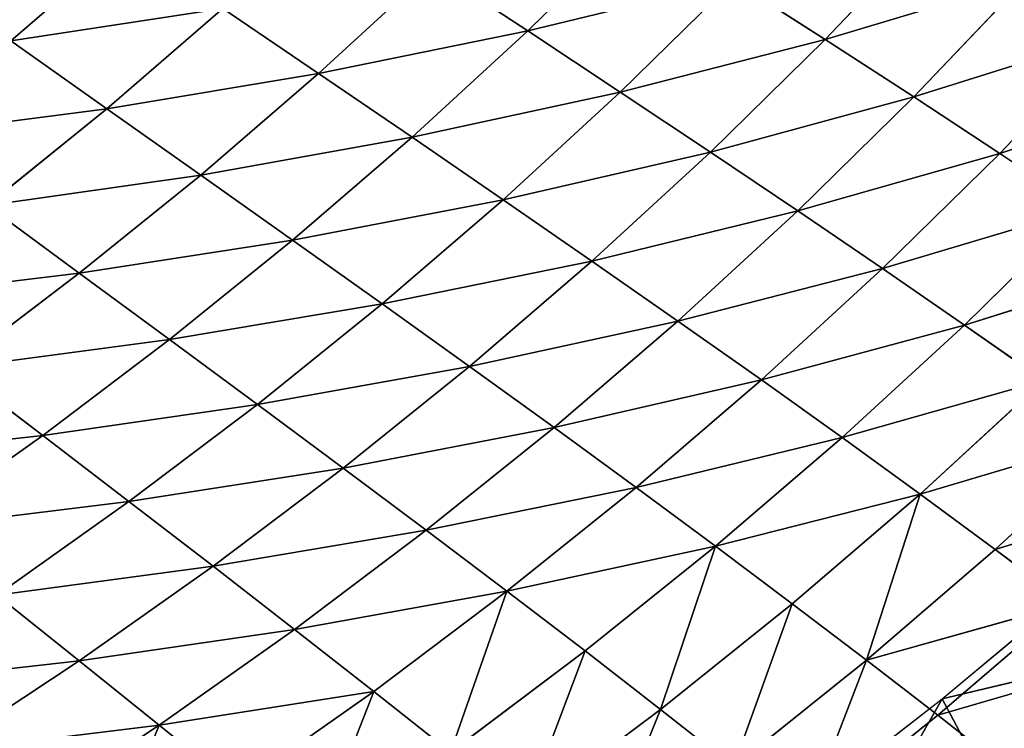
# Model space of a CAD drawing. Extents: x 0 to 500, y 0 to 390.
# Tile 708 of 1056: x 404 to 431, y 63 to 82. Entities that reach past the tile are written whole.
import ezdxf

# ---------------------------------------------------------------- set-up
doc = ezdxf.new("R2010")
doc.units = 0
doc.header["$LTSCALE"] = 25.4
doc.layers.get('0').update_dxf_attribs({"linetype": 'CONTINUOUS'})

# ---------------------------------------------------------------- blocks, each defined once
blk = doc.blocks.new('ATLANTA505_-_S_STL')
at = {"color": 0}
for p, q in [((430.843, 93.219, 328.321), (428.997, 89.698, 326.867)), ((430.843, 93.219, 328.321), (428.997, 89.698, 326.867)), ((434.353, 93.15, 325.304), (428.997, 89.698, 326.867)), ((434.353, 93.15, 325.304), (428.997, 89.698, 326.867)), ((428.997, 89.698, 326.867), (425.401, 89.777, 329.753)), ((428.997, 89.698, 326.867), (425.401, 89.777, 329.753)), ((428.997, 89.698, 326.867), (427.081, 86.266, 325.385)), ((428.997, 89.698, 326.867), (427.081, 86.266, 325.385)), ((432.48, 89.621, 323.875), (427.081, 86.266, 325.385)), ((432.48, 89.621, 323.875), (427.081, 86.266, 325.385)), ((432.48, 89.621, 323.875), (428.997, 89.698, 326.867)), ((432.48, 89.621, 323.875), (428.997, 89.698, 326.867)), ((432.48, 89.621, 323.875), (430.536, 86.183, 322.418)), ((432.48, 89.621, 323.875), (430.536, 86.183, 322.418)), ((435.85, 89.548, 320.775), (430.536, 86.183, 322.418)), ((435.85, 89.548, 320.775), (430.536, 86.183, 322.418)), ((423.515, 86.352, 328.247), (421.56, 83.02, 326.71)), ((423.515, 86.352, 328.247), (421.56, 83.02, 326.71)), ((423.515, 86.352, 328.247), (427.081, 86.266, 325.385)), ((423.515, 86.352, 328.247), (427.081, 86.266, 325.385)), ((427.081, 86.266, 325.385), (425.094, 82.928, 323.873)), ((427.081, 86.266, 325.385), (425.094, 82.928, 323.873)), ((427.081, 86.266, 325.385), (430.536, 86.183, 322.418)), ((427.081, 86.266, 325.385), (430.536, 86.183, 322.418)), ((430.536, 86.183, 322.418), (428.519, 82.839, 320.932)), ((430.536, 86.183, 322.418), (428.519, 82.839, 320.932)), ((433.878, 86.103, 319.344), (428.519, 82.839, 320.932)), ((433.878, 86.103, 319.344), (428.519, 82.839, 320.932)), ((430.536, 86.183, 322.418), (433.878, 86.103, 319.344)), ((430.536, 86.183, 322.418), (433.878, 86.103, 319.344)), ((421.56, 83.02, 326.71), (417.917, 83.116, 329.446)), ((421.56, 83.02, 326.71), (417.917, 83.116, 329.446)), ((421.56, 83.02, 326.71), (419.536, 79.786, 325.141)), ((421.56, 83.02, 326.71), (419.536, 79.786, 325.141)), ((425.094, 82.928, 323.873), (421.56, 83.02, 326.71)), ((425.094, 82.928, 323.873), (421.56, 83.02, 326.71)), ((425.094, 82.928, 323.873), (423.036, 79.689, 322.329)), ((425.094, 82.928, 323.873), (423.036, 79.689, 322.329)), ((428.519, 82.839, 320.932), (425.094, 82.928, 323.873)), ((428.519, 82.839, 320.932), (425.094, 82.928, 323.873)), ((428.519, 82.839, 320.932), (426.428, 79.596, 319.416)), ((428.519, 82.839, 320.932), (426.428, 79.596, 319.416)), ((431.832, 82.755, 317.886), (428.519, 82.839, 320.932)), ((431.832, 82.755, 317.886), (428.519, 82.839, 320.932)), ((431.832, 82.755, 317.886), (429.71, 79.507, 316.399)), ((431.832, 82.755, 317.886), (429.71, 79.507, 316.399)), ((435.033, 82.675, 314.735), (429.71, 79.507, 316.399)), ((435.033, 82.675, 314.735), (429.71, 79.507, 316.399)), ((415.929, 79.887, 327.853), (413.873, 76.761, 326.226)), ((415.929, 79.887, 327.853), (413.873, 76.761, 326.226)), ((415.929, 79.887, 327.853), (419.536, 79.786, 325.141)), ((415.929, 79.887, 327.853), (419.536, 79.786, 325.141)), ((419.536, 79.786, 325.141), (417.443, 76.655, 323.54)), ((419.536, 79.786, 325.141), (417.443, 76.655, 323.54)), ((419.536, 79.786, 325.141), (423.036, 79.689, 322.329)), ((419.536, 79.786, 325.141), (423.036, 79.689, 322.329)), ((423.036, 79.689, 322.329), (420.907, 76.553, 320.754)), ((423.036, 79.689, 322.329), (420.907, 76.553, 320.754)), ((423.036, 79.689, 322.329), (426.428, 79.596, 319.416)), ((423.036, 79.689, 322.329), (426.428, 79.596, 319.416)), ((426.428, 79.596, 319.416), (424.264, 76.457, 317.869)), ((426.428, 79.596, 319.416), (424.264, 76.457, 317.869)), ((426.428, 79.596, 319.416), (429.71, 79.507, 316.399)), ((426.428, 79.596, 319.416), (429.71, 79.507, 316.399)), ((429.71, 79.507, 316.399), (427.514, 76.365, 314.883)), ((429.71, 79.507, 316.399), (427.514, 76.365, 314.883)), ((429.71, 79.507, 316.399), (432.883, 79.423, 313.279)), ((429.71, 79.507, 316.399), (432.883, 79.423, 313.279)), ((432.883, 79.423, 313.279), (430.656, 76.278, 311.795)), ((432.883, 79.423, 313.279), (430.656, 76.278, 311.795)), ((435.944, 79.344, 310.053), (430.656, 76.278, 311.795)), ((435.944, 79.344, 310.053), (430.656, 76.278, 311.795)), ((410.199, 76.871, 328.816), (408.117, 73.856, 327.129)), ((410.199, 76.871, 328.816), (408.117, 73.856, 327.129)), ((413.873, 76.761, 326.226), (410.199, 76.871, 328.816)), ((413.873, 76.761, 326.226), (410.199, 76.871, 328.816)), ((413.873, 76.761, 326.226), (411.75, 73.742, 324.564)), ((413.873, 76.761, 326.226), (411.75, 73.742, 324.564)), ((417.443, 76.655, 323.54), (413.873, 76.761, 326.226)), ((417.443, 76.655, 323.54), (413.873, 76.761, 326.226)), ((417.443, 76.655, 323.54), (415.28, 73.632, 321.904)), ((417.443, 76.655, 323.54), (415.28, 73.632, 321.904)), ((420.907, 76.553, 320.754), (417.443, 76.655, 323.54)), ((420.907, 76.553, 320.754), (417.443, 76.655, 323.54)), ((420.907, 76.553, 320.754), (418.706, 73.528, 319.147)), ((420.907, 76.553, 320.754), (418.706, 73.528, 319.147)), ((424.264, 76.457, 317.869), (420.907, 76.553, 320.754)), ((424.264, 76.457, 317.869), (420.907, 76.553, 320.754)), ((424.264, 76.457, 317.869), (422.027, 73.428, 316.291)), ((424.264, 76.457, 317.869), (422.027, 73.428, 316.291)), ((427.514, 76.365, 314.883), (424.264, 76.457, 317.869)), ((427.514, 76.365, 314.883), (424.264, 76.457, 317.869)), ((427.514, 76.365, 314.883), (425.243, 73.334, 313.336)), ((427.514, 76.365, 314.883), (425.243, 73.334, 313.336)), ((430.656, 76.278, 311.795), (427.514, 76.365, 314.883)), ((430.656, 76.278, 311.795), (427.514, 76.365, 314.883)), ((430.656, 76.278, 311.795), (428.352, 73.245, 310.281)), ((430.656, 76.278, 311.795), (428.352, 73.245, 310.281)), ((433.688, 76.196, 308.603), (430.656, 76.278, 311.795)), ((433.688, 76.196, 308.603), (430.656, 76.278, 311.795)), ((408.117, 73.856, 327.129), (404.382, 73.975, 329.599)), ((408.117, 73.856, 327.129), (404.382, 73.975, 329.599)), ((408.117, 73.856, 327.129), (405.971, 70.952, 325.406)), ((408.117, 73.856, 327.129), (405.971, 70.952, 325.406)), ((408.117, 73.856, 327.129), (411.75, 73.742, 324.564)), ((408.117, 73.856, 327.129), (411.75, 73.742, 324.564)), ((411.75, 73.742, 324.564), (409.561, 70.835, 322.867)), ((411.75, 73.742, 324.564), (409.561, 70.835, 322.867)), ((411.75, 73.742, 324.564), (415.28, 73.632, 321.904)), ((411.75, 73.742, 324.564), (415.28, 73.632, 321.904)), ((415.28, 73.632, 321.904), (413.049, 70.722, 320.234)), ((415.28, 73.632, 321.904), (413.049, 70.722, 320.234)), ((415.28, 73.632, 321.904), (418.706, 73.528, 319.147)), ((415.28, 73.632, 321.904), (418.706, 73.528, 319.147)), ((418.706, 73.528, 319.147), (416.435, 70.616, 317.506)), ((418.706, 73.528, 319.147), (416.435, 70.616, 317.506)), ((418.706, 73.528, 319.147), (422.027, 73.428, 316.291)), ((418.706, 73.528, 319.147), (422.027, 73.428, 316.291)), ((422.027, 73.428, 316.291), (419.719, 70.514, 314.681)), ((422.027, 73.428, 316.291), (419.719, 70.514, 314.681)), ((422.027, 73.428, 316.291), (425.243, 73.334, 313.336)), ((422.027, 73.428, 316.291), (425.243, 73.334, 313.336)), ((425.243, 73.334, 313.336), (422.898, 70.418, 311.759)), ((425.243, 73.334, 313.336), (422.898, 70.418, 311.759)), ((425.243, 73.334, 313.336), (428.352, 73.245, 310.281)), ((425.243, 73.334, 313.336), (428.352, 73.245, 310.281)), ((428.352, 73.245, 310.281), (425.973, 70.328, 308.738)), ((428.352, 73.245, 310.281), (425.973, 70.328, 308.738)), ((428.352, 73.245, 310.281), (431.354, 73.161, 307.124)), ((428.352, 73.245, 310.281), (431.354, 73.161, 307.124)), ((405.971, 70.952, 325.406), (402.282, 71.074, 327.851)), ((405.971, 70.952, 325.406), (402.282, 71.074, 327.851)), ((405.971, 70.952, 325.406), (403.764, 68.162, 323.645)), ((405.971, 70.952, 325.406), (403.764, 68.162, 323.645)), ((409.561, 70.835, 322.867), (405.971, 70.952, 325.406)), ((409.561, 70.835, 322.867), (405.971, 70.952, 325.406)), ((409.561, 70.835, 322.867), (407.308, 68.042, 321.133)), ((409.561, 70.835, 322.867), (407.308, 68.042, 321.133)), ((413.049, 70.722, 320.234), (409.561, 70.835, 322.867)), ((413.049, 70.722, 320.234), (409.561, 70.835, 322.867)), ((413.049, 70.722, 320.234), (410.753, 67.929, 318.529)), ((413.049, 70.722, 320.234), (410.753, 67.929, 318.529)), ((416.435, 70.616, 317.506), (413.049, 70.722, 320.234)), ((416.435, 70.616, 317.506), (413.049, 70.722, 320.234)), ((416.435, 70.616, 317.506), (414.097, 67.82, 315.831)), ((416.435, 70.616, 317.506), (414.097, 67.82, 315.831)), ((419.719, 70.514, 314.681), (416.435, 70.616, 317.506)), ((419.719, 70.514, 314.681), (416.435, 70.616, 317.506)), ((419.719, 70.514, 314.681), (417.341, 67.718, 313.038)), ((419.719, 70.514, 314.681), (417.341, 67.718, 313.038)), ((422.898, 70.418, 311.759), (419.719, 70.514, 314.681)), ((422.898, 70.418, 311.759), (419.719, 70.514, 314.681)), ((422.898, 70.418, 311.759), (420.482, 67.621, 310.15)), ((422.898, 70.418, 311.759), (420.482, 67.621, 310.15)), ((425.973, 70.328, 308.738), (422.898, 70.418, 311.759)), ((425.973, 70.328, 308.738), (422.898, 70.418, 311.759)), ((425.973, 70.328, 308.738), (423.521, 67.53, 307.164)), ((425.973, 70.328, 308.738), (423.521, 67.53, 307.164)), ((428.942, 70.243, 305.617), (425.973, 70.328, 308.738)), ((428.942, 70.243, 305.617), (425.973, 70.328, 308.738)), ((403.764, 68.162, 323.645), (407.308, 68.042, 321.133)), ((403.764, 68.162, 323.645), (407.308, 68.042, 321.133)), ((407.308, 68.042, 321.133), (404.995, 65.368, 319.362)), ((407.308, 68.042, 321.133), (404.995, 65.368, 319.362)), ((407.308, 68.042, 321.133), (410.753, 67.929, 318.529)), ((407.308, 68.042, 321.133), (410.753, 67.929, 318.529)), ((410.753, 67.929, 318.529), (408.394, 65.254, 316.787)), ((410.753, 67.929, 318.529), (408.394, 65.254, 316.787)), ((410.753, 67.929, 318.529), (414.097, 67.82, 315.831)), ((410.753, 67.929, 318.529), (414.097, 67.82, 315.831)), ((414.097, 67.82, 315.831), (411.695, 65.145, 314.121)), ((414.097, 67.82, 315.831), (411.695, 65.145, 314.121)), ((414.097, 67.82, 315.831), (417.341, 67.718, 313.038)), ((414.097, 67.82, 315.831), (417.341, 67.718, 313.038)), ((417.341, 67.718, 313.038), (414.897, 65.042, 311.362)), ((417.341, 67.718, 313.038), (414.897, 65.042, 311.362)), ((417.341, 67.718, 313.038), (420.482, 67.621, 310.15)), ((417.341, 67.718, 313.038), (420.482, 67.621, 310.15)), ((420.482, 67.621, 310.15), (417.999, 64.945, 308.508)), ((420.482, 67.621, 310.15), (417.999, 64.945, 308.508)), ((420.482, 67.621, 310.15), (423.521, 67.53, 307.164)), ((420.482, 67.621, 310.15), (423.521, 67.53, 307.164)), ((404.995, 65.368, 319.362), (401.498, 65.488, 321.846)), ((404.995, 65.368, 319.362), (401.498, 65.488, 321.846)), ((404.995, 65.368, 319.362), (402.624, 62.815, 317.553)), ((404.995, 65.368, 319.362), (402.624, 62.815, 317.553)), ((408.394, 65.254, 316.787), (404.995, 65.368, 319.362)), ((408.394, 65.254, 316.787), (404.995, 65.368, 319.362)), ((408.394, 65.254, 316.787), (405.976, 62.701, 315.01)), ((408.394, 65.254, 316.787), (405.976, 62.701, 315.01)), ((411.695, 65.145, 314.121), (408.394, 65.254, 316.787)), ((411.695, 65.145, 314.121), (408.394, 65.254, 316.787)), ((411.695, 65.145, 314.121), (409.232, 62.592, 312.376)), ((411.695, 65.145, 314.121), (409.232, 62.592, 312.376)), ((414.897, 65.042, 311.362), (411.695, 65.145, 314.121)), ((414.897, 65.042, 311.362), (411.695, 65.145, 314.121)), ((414.897, 65.042, 311.362), (412.391, 62.49, 309.651)), ((414.897, 65.042, 311.362), (412.391, 62.49, 309.651)), ((417.999, 64.945, 308.508), (414.897, 65.042, 311.362)), ((417.999, 64.945, 308.508), (414.897, 65.042, 311.362)), ((417.999, 64.945, 308.508), (415.452, 62.394, 306.834)), ((417.999, 64.945, 308.508), (415.452, 62.394, 306.834)), ((421.001, 64.855, 305.559), (417.999, 64.945, 308.508)), ((421.001, 64.855, 305.559), (417.999, 64.945, 308.508)), ((402.624, 62.815, 317.553), (405.976, 62.701, 315.01)), ((402.624, 62.815, 317.553), (405.976, 62.701, 315.01)), ((405.976, 62.701, 315.01), (403.503, 60.272, 313.195)), ((405.976, 62.701, 315.01), (403.503, 60.272, 313.195)), ((405.976, 62.701, 315.01), (409.232, 62.592, 312.376)), ((405.976, 62.701, 315.01), (409.232, 62.592, 312.376)), ((409.232, 62.592, 312.376), (406.712, 60.165, 310.595)), ((409.232, 62.592, 312.376), (406.712, 60.165, 310.595)), ((409.232, 62.592, 312.376), (412.391, 62.49, 309.651)), ((409.232, 62.592, 312.376), (412.391, 62.49, 309.651)), ((412.391, 62.49, 309.651), (409.827, 60.063, 307.906)), ((412.391, 62.49, 309.651), (409.827, 60.063, 307.906)), ((412.391, 62.49, 309.651), (415.452, 62.394, 306.834)), ((412.391, 62.49, 309.651), (415.452, 62.394, 306.834)), ((406.712, 60.165, 310.595), (403.503, 60.272, 313.195)), ((406.712, 60.165, 310.595), (403.503, 60.272, 313.195)), ((406.712, 60.165, 310.595), (404.139, 57.861, 308.779)), ((406.712, 60.165, 310.595), (404.139, 57.861, 308.779)), ((409.827, 60.063, 307.906), (406.712, 60.165, 310.595)), ((409.827, 60.063, 307.906), (406.712, 60.165, 310.595)), ((404.139, 57.861, 308.779), (407.207, 57.762, 306.127)), ((404.139, 57.861, 308.779), (407.207, 57.762, 306.127)), ((429.112, 0.01, 326.425), (430.09, 7.159, 328.262)), ((429.112, 0.01, 326.425), (430.09, 7.159, 328.262)), ((429.112, 0.01, 326.425), (433.584, 7.159, 325.358)), ((429.112, 0.01, 326.425), (433.584, 7.159, 325.358)), ((424.907, 0.01, 329.69), (429.112, 0.01, 326.425)), ((429.112, 0.01, 326.425), (431.941, 0.01, 324.067))]:
    blk.add_line(p, q, dxfattribs=at)
mesh = blk.add_polyface(dxfattribs=at)
corners = [(430.843, 93.219, 328.321), (428.997, 89.698, 326.867), (425.401, 89.777, 329.753)]
mesh.append_faces([[corners[k] for k in face] for face in [(0, 1, 2)]], dxfattribs={"color": 0})
mesh = blk.add_polyface(dxfattribs=at)
corners = [(434.353, 93.15, 325.304), (428.997, 89.698, 326.867), (430.843, 93.219, 328.321)]
mesh.append_faces([[corners[k] for k in face] for face in [(0, 1, 2)]], dxfattribs={"color": 0})
mesh = blk.add_polyface(dxfattribs=at)
corners = [(434.353, 93.15, 325.304), (432.48, 89.621, 323.875), (428.997, 89.698, 326.867)]
mesh.append_faces([[corners[k] for k in face] for face in [(0, 1, 2)]], dxfattribs={"color": 0})
mesh = blk.add_polyface(dxfattribs=at)
corners = [(425.401, 89.777, 329.753), (427.081, 86.266, 325.385), (423.515, 86.352, 328.247), (428.997, 89.698, 326.867)]
mesh.append_faces([[corners[k] for k in face] for face in [(0, 1, 2), (1, 0, 3)]], dxfattribs={"vtx0": -1, "color": 0})
mesh = blk.add_polyface(dxfattribs=at)
corners = [(432.48, 89.621, 323.875), (427.081, 86.266, 325.385), (428.997, 89.698, 326.867)]
mesh.append_faces([[corners[k] for k in face] for face in [(0, 1, 2)]], dxfattribs={"color": 0})
mesh = blk.add_polyface(dxfattribs=at)
corners = [(432.48, 89.621, 323.875), (430.536, 86.183, 322.418), (427.081, 86.266, 325.385)]
mesh.append_faces([[corners[k] for k in face] for face in [(0, 1, 2)]], dxfattribs={"color": 0})
mesh = blk.add_polyface(dxfattribs=at)
corners = [(435.85, 89.548, 320.775), (430.536, 86.183, 322.418), (432.48, 89.621, 323.875)]
mesh.append_faces([[corners[k] for k in face] for face in [(0, 1, 2)]], dxfattribs={"color": 0})
mesh = blk.add_polyface(dxfattribs=at)
corners = [(435.85, 89.548, 320.775), (433.878, 86.103, 319.344), (430.536, 86.183, 322.418)]
mesh.append_faces([[corners[k] for k in face] for face in [(0, 1, 2)]], dxfattribs={"color": 0})
mesh = blk.add_polyface(dxfattribs=at)
corners = [(419.838, 86.442, 331.006), (421.56, 83.02, 326.71), (417.917, 83.116, 329.446), (423.515, 86.352, 328.247)]
mesh.append_faces([[corners[k] for k in face] for face in [(0, 1, 2), (1, 0, 3)]], dxfattribs={"vtx0": -1, "color": 0})
mesh = blk.add_polyface(dxfattribs=at)
corners = [(423.515, 86.352, 328.247), (425.094, 82.928, 323.873), (421.56, 83.02, 326.71), (427.081, 86.266, 325.385)]
mesh.append_faces([[corners[k] for k in face] for face in [(0, 1, 2), (1, 0, 3)]], dxfattribs={"vtx0": -1, "color": 0})
mesh = blk.add_polyface(dxfattribs=at)
corners = [(427.081, 86.266, 325.385), (428.519, 82.839, 320.932), (425.094, 82.928, 323.873), (430.536, 86.183, 322.418)]
mesh.append_faces([[corners[k] for k in face] for face in [(0, 1, 2), (1, 0, 3)]], dxfattribs={"vtx0": -1, "color": 0})
mesh = blk.add_polyface(dxfattribs=at)
corners = [(433.878, 86.103, 319.344), (428.519, 82.839, 320.932), (430.536, 86.183, 322.418)]
mesh.append_faces([[corners[k] for k in face] for face in [(0, 1, 2)]], dxfattribs={"color": 0})
mesh = blk.add_polyface(dxfattribs=at)
corners = [(433.878, 86.103, 319.344), (431.832, 82.755, 317.886), (428.519, 82.839, 320.932)]
mesh.append_faces([[corners[k] for k in face] for face in [(0, 1, 2)]], dxfattribs={"color": 0})
mesh = blk.add_polyface(dxfattribs=at)
corners = [(417.917, 83.116, 329.446), (419.536, 79.786, 325.141), (415.929, 79.887, 327.853), (421.56, 83.02, 326.71)]
mesh.append_faces([[corners[k] for k in face] for face in [(0, 1, 2), (1, 0, 3)]], dxfattribs={"vtx0": -1, "color": 0})
mesh = blk.add_polyface(dxfattribs=at)
corners = [(421.56, 83.02, 326.71), (423.036, 79.689, 322.329), (419.536, 79.786, 325.141), (425.094, 82.928, 323.873)]
mesh.append_faces([[corners[k] for k in face] for face in [(0, 1, 2), (1, 0, 3)]], dxfattribs={"vtx0": -1, "color": 0})
mesh = blk.add_polyface(dxfattribs=at)
corners = [(423.036, 79.689, 322.329), (428.519, 82.839, 320.932), (426.428, 79.596, 319.416), (425.094, 82.928, 323.873)]
mesh.append_faces([[corners[k] for k in face] for face in [(0, 1, 2), (1, 0, 3)]], dxfattribs={"vtx0": -1, "color": 0})
mesh = blk.add_polyface(dxfattribs=at)
corners = [(426.428, 79.596, 319.416), (431.832, 82.755, 317.886), (429.71, 79.507, 316.399), (428.519, 82.839, 320.932)]
mesh.append_faces([[corners[k] for k in face] for face in [(0, 1, 2), (1, 0, 3)]], dxfattribs={"vtx0": -1, "color": 0})
mesh = blk.add_polyface(dxfattribs=at)
corners = [(431.832, 82.755, 317.886), (435.033, 82.675, 314.735), (429.71, 79.507, 316.399)]
mesh.append_faces([[corners[k] for k in face] for face in [(0, 1, 2)]], dxfattribs={"color": 0})
mesh = blk.add_polyface(dxfattribs=at)
corners = [(429.71, 79.507, 316.399), (435.033, 82.675, 314.735), (432.883, 79.423, 313.279)]
mesh.append_faces([[corners[k] for k in face] for face in [(0, 1, 2)]], dxfattribs={"color": 0})
mesh = blk.add_polyface(dxfattribs=at)
corners = [(412.215, 79.993, 330.466), (413.873, 76.761, 326.226), (410.199, 76.871, 328.816), (415.929, 79.887, 327.853)]
mesh.append_faces([[corners[k] for k in face] for face in [(0, 1, 2), (1, 0, 3)]], dxfattribs={"vtx0": -1, "color": 0})
mesh = blk.add_polyface(dxfattribs=at)
corners = [(415.929, 79.887, 327.853), (417.443, 76.655, 323.54), (413.873, 76.761, 326.226), (419.536, 79.786, 325.141)]
mesh.append_faces([[corners[k] for k in face] for face in [(0, 1, 2), (1, 0, 3)]], dxfattribs={"vtx0": -1, "color": 0})
mesh = blk.add_polyface(dxfattribs=at)
corners = [(417.443, 76.655, 323.54), (423.036, 79.689, 322.329), (420.907, 76.553, 320.754), (419.536, 79.786, 325.141)]
mesh.append_faces([[corners[k] for k in face] for face in [(0, 1, 2), (1, 0, 3)]], dxfattribs={"vtx0": -1, "color": 0})
mesh = blk.add_polyface(dxfattribs=at)
corners = [(420.907, 76.553, 320.754), (426.428, 79.596, 319.416), (424.264, 76.457, 317.869), (423.036, 79.689, 322.329)]
mesh.append_faces([[corners[k] for k in face] for face in [(0, 1, 2), (1, 0, 3)]], dxfattribs={"vtx0": -1, "color": 0})
mesh = blk.add_polyface(dxfattribs=at)
corners = [(424.264, 76.457, 317.869), (429.71, 79.507, 316.399), (427.514, 76.365, 314.883), (426.428, 79.596, 319.416)]
mesh.append_faces([[corners[k] for k in face] for face in [(0, 1, 2), (1, 0, 3)]], dxfattribs={"vtx0": -1, "color": 0})
mesh = blk.add_polyface(dxfattribs=at)
corners = [(427.514, 76.365, 314.883), (432.883, 79.423, 313.279), (430.656, 76.278, 311.795), (429.71, 79.507, 316.399)]
mesh.append_faces([[corners[k] for k in face] for face in [(0, 1, 2), (1, 0, 3)]], dxfattribs={"vtx0": -1, "color": 0})
mesh = blk.add_polyface(dxfattribs=at)
corners = [(432.883, 79.423, 313.279), (435.944, 79.344, 310.053), (430.656, 76.278, 311.795)]
mesh.append_faces([[corners[k] for k in face] for face in [(0, 1, 2)]], dxfattribs={"color": 0})
mesh = blk.add_polyface(dxfattribs=at)
corners = [(430.656, 76.278, 311.795), (435.944, 79.344, 310.053), (433.688, 76.196, 308.603)]
mesh.append_faces([[corners[k] for k in face] for face in [(0, 1, 2)]], dxfattribs={"color": 0})
mesh = blk.add_polyface(dxfattribs=at)
corners = [(406.42, 76.986, 331.309), (408.117, 73.856, 327.129), (404.382, 73.975, 329.599), (410.199, 76.871, 328.816)]
mesh.append_faces([[corners[k] for k in face] for face in [(0, 1, 2), (1, 0, 3)]], dxfattribs={"vtx0": -1, "color": 0})
mesh = blk.add_polyface(dxfattribs=at)
corners = [(408.117, 73.856, 327.129), (413.873, 76.761, 326.226), (411.75, 73.742, 324.564), (410.199, 76.871, 328.816)]
mesh.append_faces([[corners[k] for k in face] for face in [(0, 1, 2), (1, 0, 3)]], dxfattribs={"vtx0": -1, "color": 0})
mesh = blk.add_polyface(dxfattribs=at)
corners = [(411.75, 73.742, 324.564), (417.443, 76.655, 323.54), (415.28, 73.632, 321.904), (413.873, 76.761, 326.226)]
mesh.append_faces([[corners[k] for k in face] for face in [(0, 1, 2), (1, 0, 3)]], dxfattribs={"vtx0": -1, "color": 0})
mesh = blk.add_polyface(dxfattribs=at)
corners = [(415.28, 73.632, 321.904), (420.907, 76.553, 320.754), (418.706, 73.528, 319.147), (417.443, 76.655, 323.54)]
mesh.append_faces([[corners[k] for k in face] for face in [(0, 1, 2), (1, 0, 3)]], dxfattribs={"vtx0": -1, "color": 0})
mesh = blk.add_polyface(dxfattribs=at)
corners = [(418.706, 73.528, 319.147), (424.264, 76.457, 317.869), (422.027, 73.428, 316.291), (420.907, 76.553, 320.754)]
mesh.append_faces([[corners[k] for k in face] for face in [(0, 1, 2), (1, 0, 3)]], dxfattribs={"vtx0": -1, "color": 0})
mesh = blk.add_polyface(dxfattribs=at)
corners = [(422.027, 73.428, 316.291), (427.514, 76.365, 314.883), (425.243, 73.334, 313.336), (424.264, 76.457, 317.869)]
mesh.append_faces([[corners[k] for k in face] for face in [(0, 1, 2), (1, 0, 3)]], dxfattribs={"vtx0": -1, "color": 0})
mesh = blk.add_polyface(dxfattribs=at)
corners = [(425.243, 73.334, 313.336), (430.656, 76.278, 311.795), (428.352, 73.245, 310.281), (427.514, 76.365, 314.883)]
mesh.append_faces([[corners[k] for k in face] for face in [(0, 1, 2), (1, 0, 3)]], dxfattribs={"vtx0": -1, "color": 0})
mesh = blk.add_polyface(dxfattribs=at)
corners = [(428.352, 73.245, 310.281), (433.688, 76.196, 308.603), (431.354, 73.161, 307.124), (430.656, 76.278, 311.795)]
mesh.append_faces([[corners[k] for k in face] for face in [(0, 1, 2), (1, 0, 3)]], dxfattribs={"vtx0": -1, "color": 0})
mesh = blk.add_polyface(dxfattribs=at)
corners = [(402.282, 71.074, 327.851), (408.117, 73.856, 327.129), (405.971, 70.952, 325.406), (404.382, 73.975, 329.599)]
mesh.append_faces([[corners[k] for k in face] for face in [(0, 1, 2), (1, 0, 3)]], dxfattribs={"vtx0": -1, "color": 0})
mesh = blk.add_polyface(dxfattribs=at)
corners = [(405.971, 70.952, 325.406), (411.75, 73.742, 324.564), (409.561, 70.835, 322.867), (408.117, 73.856, 327.129)]
mesh.append_faces([[corners[k] for k in face] for face in [(0, 1, 2), (1, 0, 3)]], dxfattribs={"vtx0": -1, "color": 0})
mesh = blk.add_polyface(dxfattribs=at)
corners = [(409.561, 70.835, 322.867), (415.28, 73.632, 321.904), (413.049, 70.722, 320.234), (411.75, 73.742, 324.564)]
mesh.append_faces([[corners[k] for k in face] for face in [(0, 1, 2), (1, 0, 3)]], dxfattribs={"vtx0": -1, "color": 0})
mesh = blk.add_polyface(dxfattribs=at)
corners = [(413.049, 70.722, 320.234), (418.706, 73.528, 319.147), (416.435, 70.616, 317.506), (415.28, 73.632, 321.904)]
mesh.append_faces([[corners[k] for k in face] for face in [(0, 1, 2), (1, 0, 3)]], dxfattribs={"vtx0": -1, "color": 0})
mesh = blk.add_polyface(dxfattribs=at)
corners = [(416.435, 70.616, 317.506), (422.027, 73.428, 316.291), (419.719, 70.514, 314.681), (418.706, 73.528, 319.147)]
mesh.append_faces([[corners[k] for k in face] for face in [(0, 1, 2), (1, 0, 3)]], dxfattribs={"vtx0": -1, "color": 0})
mesh = blk.add_polyface(dxfattribs=at)
corners = [(419.719, 70.514, 314.681), (425.243, 73.334, 313.336), (422.898, 70.418, 311.759), (422.027, 73.428, 316.291)]
mesh.append_faces([[corners[k] for k in face] for face in [(0, 1, 2), (1, 0, 3)]], dxfattribs={"vtx0": -1, "color": 0})
mesh = blk.add_polyface(dxfattribs=at)
corners = [(422.898, 70.418, 311.759), (428.352, 73.245, 310.281), (425.973, 70.328, 308.738), (425.243, 73.334, 313.336)]
mesh.append_faces([[corners[k] for k in face] for face in [(0, 1, 2), (1, 0, 3)]], dxfattribs={"vtx0": -1, "color": 0})
mesh = blk.add_polyface(dxfattribs=at)
corners = [(425.973, 70.328, 308.738), (431.354, 73.161, 307.124), (428.942, 70.243, 305.617), (428.352, 73.245, 310.281)]
mesh.append_faces([[corners[k] for k in face] for face in [(0, 1, 2), (1, 0, 3)]], dxfattribs={"vtx0": -1, "color": 0})
mesh = blk.add_polyface(dxfattribs=at)
corners = [(400.121, 68.286, 326.065), (405.971, 70.952, 325.406), (403.764, 68.162, 323.645), (402.282, 71.074, 327.851)]
mesh.append_faces([[corners[k] for k in face] for face in [(0, 1, 2), (1, 0, 3)]], dxfattribs={"vtx0": -1, "color": 0})
mesh = blk.add_polyface(dxfattribs=at)
corners = [(403.764, 68.162, 323.645), (409.561, 70.835, 322.867), (407.308, 68.042, 321.133), (405.971, 70.952, 325.406)]
mesh.append_faces([[corners[k] for k in face] for face in [(0, 1, 2), (1, 0, 3)]], dxfattribs={"vtx0": -1, "color": 0})
mesh = blk.add_polyface(dxfattribs=at)
corners = [(407.308, 68.042, 321.133), (413.049, 70.722, 320.234), (410.753, 67.929, 318.529), (409.561, 70.835, 322.867)]
mesh.append_faces([[corners[k] for k in face] for face in [(0, 1, 2), (1, 0, 3)]], dxfattribs={"vtx0": -1, "color": 0})
mesh = blk.add_polyface(dxfattribs=at)
corners = [(410.753, 67.929, 318.529), (416.435, 70.616, 317.506), (414.097, 67.82, 315.831), (413.049, 70.722, 320.234)]
mesh.append_faces([[corners[k] for k in face] for face in [(0, 1, 2), (1, 0, 3)]], dxfattribs={"vtx0": -1, "color": 0})
mesh = blk.add_polyface(dxfattribs=at)
corners = [(414.097, 67.82, 315.831), (419.719, 70.514, 314.681), (417.341, 67.718, 313.038), (416.435, 70.616, 317.506)]
mesh.append_faces([[corners[k] for k in face] for face in [(0, 1, 2), (1, 0, 3)]], dxfattribs={"vtx0": -1, "color": 0})
mesh = blk.add_polyface(dxfattribs=at)
corners = [(417.341, 67.718, 313.038), (422.898, 70.418, 311.759), (420.482, 67.621, 310.15), (419.719, 70.514, 314.681)]
mesh.append_faces([[corners[k] for k in face] for face in [(0, 1, 2), (1, 0, 3)]], dxfattribs={"vtx0": -1, "color": 0})
mesh = blk.add_polyface(dxfattribs=at)
corners = [(420.482, 67.621, 310.15), (425.973, 70.328, 308.738), (423.521, 67.53, 307.164), (422.898, 70.418, 311.759)]
mesh.append_faces([[corners[k] for k in face] for face in [(0, 1, 2), (1, 0, 3)]], dxfattribs={"vtx0": -1, "color": 0})
mesh = blk.add_polyface(dxfattribs=at)
corners = [(423.521, 67.53, 307.164), (428.942, 70.243, 305.617), (426.457, 67.446, 304.081), (425.973, 70.328, 308.738)]
mesh.append_faces([[corners[k] for k in face] for face in [(0, 1, 2), (1, 0, 3)]], dxfattribs={"vtx0": -1, "color": 0})
mesh = blk.add_polyface(dxfattribs=at)
corners = [(401.498, 65.488, 321.846), (407.308, 68.042, 321.133), (404.995, 65.368, 319.362), (403.764, 68.162, 323.645)]
mesh.append_faces([[corners[k] for k in face] for face in [(0, 1, 2), (1, 0, 3)]], dxfattribs={"vtx0": -1, "color": 0})
mesh = blk.add_polyface(dxfattribs=at)
corners = [(404.995, 65.368, 319.362), (410.753, 67.929, 318.529), (408.394, 65.254, 316.787), (407.308, 68.042, 321.133)]
mesh.append_faces([[corners[k] for k in face] for face in [(0, 1, 2), (1, 0, 3)]], dxfattribs={"vtx0": -1, "color": 0})
mesh = blk.add_polyface(dxfattribs=at)
corners = [(408.394, 65.254, 316.787), (414.097, 67.82, 315.831), (411.695, 65.145, 314.121), (410.753, 67.929, 318.529)]
mesh.append_faces([[corners[k] for k in face] for face in [(0, 1, 2), (1, 0, 3)]], dxfattribs={"vtx0": -1, "color": 0})
mesh = blk.add_polyface(dxfattribs=at)
corners = [(411.695, 65.145, 314.121), (417.341, 67.718, 313.038), (414.897, 65.042, 311.362), (414.097, 67.82, 315.831)]
mesh.append_faces([[corners[k] for k in face] for face in [(0, 1, 2), (1, 0, 3)]], dxfattribs={"vtx0": -1, "color": 0})
mesh = blk.add_polyface(dxfattribs=at)
corners = [(414.897, 65.042, 311.362), (420.482, 67.621, 310.15), (417.999, 64.945, 308.508), (417.341, 67.718, 313.038)]
mesh.append_faces([[corners[k] for k in face] for face in [(0, 1, 2), (1, 0, 3)]], dxfattribs={"vtx0": -1, "color": 0})
mesh = blk.add_polyface(dxfattribs=at)
corners = [(417.999, 64.945, 308.508), (423.521, 67.53, 307.164), (421.001, 64.855, 305.559), (420.482, 67.621, 310.15)]
mesh.append_faces([[corners[k] for k in face] for face in [(0, 1, 2), (1, 0, 3)]], dxfattribs={"vtx0": -1, "color": 0})
mesh = blk.add_polyface(dxfattribs=at)
corners = [(399.176, 62.935, 320.008), (404.995, 65.368, 319.362), (402.624, 62.815, 317.553), (401.498, 65.488, 321.846)]
mesh.append_faces([[corners[k] for k in face] for face in [(0, 1, 2), (1, 0, 3)]], dxfattribs={"vtx0": -1, "color": 0})
mesh = blk.add_polyface(dxfattribs=at)
corners = [(402.624, 62.815, 317.553), (408.394, 65.254, 316.787), (405.976, 62.701, 315.01), (404.995, 65.368, 319.362)]
mesh.append_faces([[corners[k] for k in face] for face in [(0, 1, 2), (1, 0, 3)]], dxfattribs={"vtx0": -1, "color": 0})
mesh = blk.add_polyface(dxfattribs=at)
corners = [(405.976, 62.701, 315.01), (411.695, 65.145, 314.121), (409.232, 62.592, 312.376), (408.394, 65.254, 316.787)]
mesh.append_faces([[corners[k] for k in face] for face in [(0, 1, 2), (1, 0, 3)]], dxfattribs={"vtx0": -1, "color": 0})
mesh = blk.add_polyface(dxfattribs=at)
corners = [(409.232, 62.592, 312.376), (414.897, 65.042, 311.362), (412.391, 62.49, 309.651), (411.695, 65.145, 314.121)]
mesh.append_faces([[corners[k] for k in face] for face in [(0, 1, 2), (1, 0, 3)]], dxfattribs={"vtx0": -1, "color": 0})
mesh = blk.add_polyface(dxfattribs=at)
corners = [(412.391, 62.49, 309.651), (417.999, 64.945, 308.508), (415.452, 62.394, 306.834), (414.897, 65.042, 311.362)]
mesh.append_faces([[corners[k] for k in face] for face in [(0, 1, 2), (1, 0, 3)]], dxfattribs={"vtx0": -1, "color": 0})
mesh = blk.add_polyface(dxfattribs=at)
corners = [(415.452, 62.394, 306.834), (421.001, 64.855, 305.559), (418.415, 62.304, 303.923), (417.999, 64.945, 308.508)]
mesh.append_faces([[corners[k] for k in face] for face in [(0, 1, 2), (1, 0, 3)]], dxfattribs={"vtx0": -1, "color": 0})
mesh = blk.add_polyface(dxfattribs=at)
corners = [(400.199, 60.386, 315.706), (405.976, 62.701, 315.01), (403.503, 60.272, 313.195), (402.624, 62.815, 317.553)]
mesh.append_faces([[corners[k] for k in face] for face in [(0, 1, 2), (1, 0, 3)]], dxfattribs={"vtx0": -1, "color": 0})
mesh = blk.add_polyface(dxfattribs=at)
corners = [(403.503, 60.272, 313.195), (409.232, 62.592, 312.376), (406.712, 60.165, 310.595), (405.976, 62.701, 315.01)]
mesh.append_faces([[corners[k] for k in face] for face in [(0, 1, 2), (1, 0, 3)]], dxfattribs={"vtx0": -1, "color": 0})
mesh = blk.add_polyface(dxfattribs=at)
corners = [(406.712, 60.165, 310.595), (412.391, 62.49, 309.651), (409.827, 60.063, 307.906), (409.232, 62.592, 312.376)]
mesh.append_faces([[corners[k] for k in face] for face in [(0, 1, 2), (1, 0, 3)]], dxfattribs={"vtx0": -1, "color": 0})
mesh = blk.add_polyface(dxfattribs=at)
corners = [(409.827, 60.063, 307.906), (415.452, 62.394, 306.834), (412.845, 59.969, 305.126), (412.391, 62.49, 309.651)]
mesh.append_faces([[corners[k] for k in face] for face in [(0, 1, 2), (1, 0, 3)]], dxfattribs={"vtx0": -1, "color": 0})
mesh = blk.add_polyface(dxfattribs=at)
corners = [(400.978, 57.966, 311.344), (406.712, 60.165, 310.595), (404.139, 57.861, 308.779), (403.503, 60.272, 313.195)]
mesh.append_faces([[corners[k] for k in face] for face in [(0, 1, 2), (1, 0, 3)]], dxfattribs={"vtx0": -1, "color": 0})
mesh = blk.add_polyface(dxfattribs=at)
corners = [(404.139, 57.861, 308.779), (409.827, 60.063, 307.906), (407.207, 57.762, 306.127), (406.712, 60.165, 310.595)]
mesh.append_faces([[corners[k] for k in face] for face in [(0, 1, 2), (1, 0, 3)]], dxfattribs={"vtx0": -1, "color": 0})
mesh = blk.add_polyface(dxfattribs=at)
corners = [(401.517, 55.678, 306.93), (407.207, 57.762, 306.127), (404.538, 55.581, 304.315), (404.139, 57.861, 308.779)]
mesh.append_faces([[corners[k] for k in face] for face in [(0, 1, 2), (1, 0, 3)]], dxfattribs={"vtx0": -1, "color": 0})
mesh = blk.add_polyface(dxfattribs=at)
corners = [(435.148, 14.352, 326.594), (430.09, 7.159, 328.262), (433.584, 7.159, 325.358)]
mesh.append_faces([[corners[k] for k in face] for face in [(0, 1, 2)]], dxfattribs={"color": 0})
mesh = blk.add_polyface(dxfattribs=at)
corners = [(435.148, 14.352, 326.594), (431.622, 14.352, 329.533), (430.09, 7.159, 328.262)]
mesh.append_faces([[corners[k] for k in face] for face in [(0, 1, 2)]], dxfattribs={"color": 0})
mesh = blk.add_polyface(dxfattribs=at)
corners = [(429.112, 0.01, 326.425), (426.483, 7.159, 331.054), (424.907, 0.01, 329.69), (430.09, 7.159, 328.262)]
mesh.append_faces([[corners[k] for k in face] for face in [(0, 1, 2), (1, 0, 3)]], dxfattribs={"vtx0": -1, "color": 0})
mesh = blk.add_polyface(dxfattribs=at)
corners = [(433.584, 7.159, 325.358), (430.09, 7.159, 328.262), (429.112, 0.01, 326.425)]
mesh.append_faces([[corners[k] for k in face] for face in [(0, 1, 2)]], dxfattribs={"color": 0})
mesh = blk.add_polyface(dxfattribs=at)
corners = [(433.584, 7.159, 325.358), (429.112, 0.01, 326.425), (431.941, 0.01, 324.067)]
mesh.append_faces([[corners[k] for k in face] for face in [(0, 1, 2)]], dxfattribs={"color": 0})

msp = doc.modelspace()

# ---------------------------------------------------------------- block references
at = {"color": 254, "extrusion": (0, -1, 1.11022e-16)}
msp.add_blockref('ATLANTA505_-_S_STL', (-0.149, -0.01, -389.852), dxfattribs=at)

doc.saveas('drawing.dxf')
